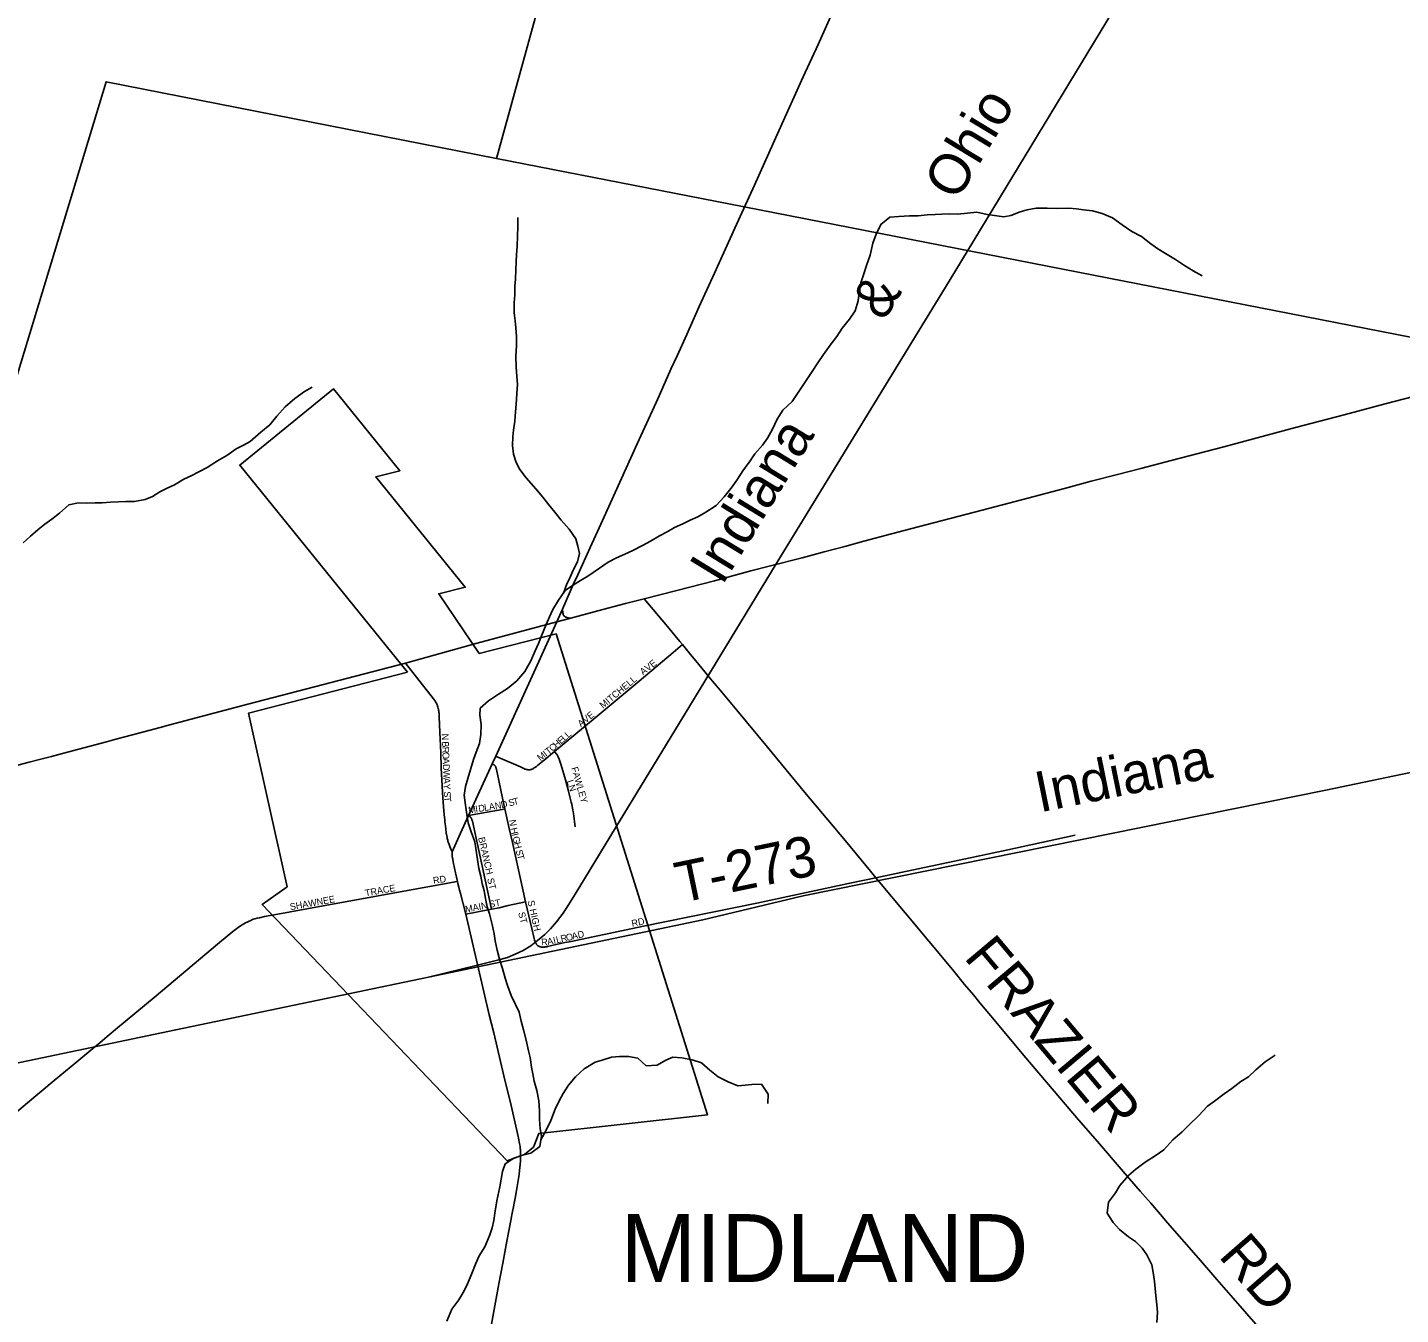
# Model space of a CAD drawing. Extents: x 1442749 to 1756758, y 235267 to 677782.
# Drawn here: x 1566168 to 1576295, y 475450 to 484946 of the extents above; entities that cross this region are included whole.
import ezdxf

# ---------------------------------------------------------------- set-up
doc = ezdxf.new("R2010")
doc.units = 0
for name, color, linetype in [('GM_X_City_Street', 7, 'Continuous'), ('GM_X_City_Street_Text', 7, 'Continuous'), ('GM_X_Corporation', 7, 'Continuous'), ('GM_X_Corporation_Text', 7, 'Continuous'), ('GM_X_County_Road', 7, 'Continuous'), ('GM_X_County_Road_Text', 7, 'Continuous'), ('GM_X_Minor_River', 7, 'Continuous'), ('GM_X_Rail_Line', 7, 'Continuous'), ('GM_X_Rail_Line_Text', 7, 'Continuous'), ('GM_X_State_Route', 7, 'Continuous'), ('GM_X_Township', 7, 'Continuous'), ('GM_X_Township_Road', 7, 'Continuous'), ('GM_X_Township_Road_Text', 7, 'Continuous'), ('GM_X_Township_Subdivision', 7, 'Continuous'), ('GM_X_Township_Subdivision_Text', 7, 'Continuous'), ('GM_X_US_Route', 7, 'Continuous')]:
    doc.layers.add(name, color=color, linetype=linetype)

msp = doc.modelspace()

# ---------------------------------------------------------------- linework, layer by layer
at = {"layer": 'GM_X_City_Street'}
for points in [[(1569300, 478865), (1569288, 478890), (1569283, 478903), (1569277, 478919), (1569273, 478930), (1569269, 478942), (1569267, 478950), (1569264, 478963), (1569263, 478969), (1569260, 478983), (1569258, 478994), (1569257, 479000), (1569256, 479013), (1569254, 479023), (1569253, 479033), (1569250, 479055), (1569247, 479085), (1569245, 479103), (1569241, 479137), (1569236, 479198), (1569231, 479262), (1569227, 479349), (1569220, 479483), (1569216, 479595), (1569210, 479746), (1569205, 479860), (1569204, 479872), (1569203, 479880), (1569203, 479886), (1569202, 479893), (1569201, 479901), (1569200, 479909), (1569199, 479917), (1569197, 479922), (1569195, 479931), (1569193, 479939), (1569191, 479944), (1569187, 479953), (1569184, 479960), (1569181, 479964), (1569177, 479971), (1569171, 479980), (1569162, 479993), (1568955, 480257)], [(1570056, 479604), (1570354, 479853)], [(1569688, 479180), (1569683, 479201), (1569644, 479390), (1569627, 479471), (1569625, 479479), (1569624, 479482), (1569623, 479486), (1569623, 479487), (1569621, 479491), (1569620, 479493), (1569619, 479496), (1569618, 479497), (1569616, 479499), (1569615, 479500), (1569613, 479502), (1569612, 479504), (1569609, 479506), (1569608, 479506), (1569605, 479508), (1569603, 479509), (1569595, 479513)], [(1569621, 479570), (1569638, 479563), (1569803, 479490), (1569828, 479479), (1569836, 479475), (1569840, 479474), (1569848, 479471), (1569853, 479471), (1569859, 479470), (1569862, 479470), (1569865, 479470), (1569867, 479470), (1569871, 479470), (1569874, 479470), (1569880, 479471), (1569883, 479472), (1569887, 479473), (1569891, 479475), (1569897, 479477), (1569901, 479480), (1569909, 479485), (1569921, 479494), (1569932, 479503), (1569978, 479539), (1570056, 479604)], [(1570206, 479049), (1570202, 479085), (1570202, 479093), (1570201, 479103), (1570200, 479109), (1570198, 479125), (1570194, 479150), (1570192, 479160), (1570190, 479175), (1570185, 479199), (1570182, 479215), (1570178, 479231), (1570174, 479250), (1570169, 479270), (1570155, 479322), (1570135, 479395), (1570103, 479503), (1570098, 479519), (1570089, 479548), (1570086, 479554), (1570085, 479558), (1570082, 479565), (1570079, 479570), (1570077, 479575), (1570076, 479576), (1570074, 479579), (1570071, 479584), (1570068, 479588), (1570056, 479604)], [(1569421, 479131), (1569669, 479177), (1569688, 479180)], [(1569591, 478441), (1569449, 479090), (1569446, 479101), (1569444, 479107), (1569440, 479113), (1569438, 479116), (1569432, 479122), (1569421, 479131)], [(1569842, 478496), (1569744, 478933), (1569721, 479035), (1569688, 479180)], [(1568228, 478443), (1569321, 478643), (1569340, 478646)], [(1569591, 478441), (1569647, 478452), (1569714, 478467), (1569842, 478496)], [(1569842, 478496), (1569887, 478299), (1569904, 478225), (1569907, 478215), (1569908, 478210), (1569911, 478202), (1569914, 478194), (1569916, 478191), (1569921, 478184), (1569923, 478181), (1569928, 478176), (1569933, 478171), (1569937, 478169), (1569943, 478166), (1569948, 478163)], [(1568015, 478404), (1568228, 478443)], [(1569400, 478403), (1569591, 478441)], [(1569948, 478163), (1569954, 478162), (1569960, 478161), (1569966, 478161), (1569973, 478161), (1569980, 478161), (1569986, 478162), (1569993, 478163), (1569998, 478164), (1570004, 478166), (1570132, 478194), (1570177, 478203), (1570327, 478235), (1570712, 478316)]]:
    msp.add_lwpolyline(points, dxfattribs=at)
at = {"layer": 'GM_X_Corporation'}
msp.add_lwpolyline([(1568970, 480189), (1567733, 481717), (1568426, 482279), (1568915, 481675), (1568737, 481630), (1569396, 480816), (1569201, 480768), (1569500, 480326), (1570066, 480472), (1571183, 476923), (1569939, 476787), (1569901, 476686), (1569833, 476632), (1569785, 476613), (1569706, 476584), (1568427, 477921), (1567898, 478475), (1568082, 478606), (1567797, 479886)], close=True, dxfattribs=at)
at = {"layer": 'GM_X_County_Road'}
for points in [[(1570998, 480393), (1570979, 480416), (1570887, 480527), (1570717, 480730)], [(1572425, 478673), (1572385, 478722), (1572316, 478805), (1572201, 478944), (1571902, 479302), (1571625, 479635), (1571399, 479908), (1571276, 480057), (1571194, 480155), (1571163, 480193), (1571120, 480247), (1571049, 480333), (1570998, 480393)], [(1575379, 475204), (1575061, 475571), (1574940, 475709), (1574805, 475865), (1574577, 476128), (1574525, 476188), (1574453, 476273), (1574375, 476361), (1574250, 476505), (1574060, 476726), (1573920, 476887), (1573741, 477097), (1573626, 477232), (1573503, 477377), (1573297, 477624), (1573192, 477750), (1573144, 477808), (1573078, 477886), (1572989, 477995), (1572641, 478414), (1572452, 478641), (1572425, 478673)]]:
    msp.add_lwpolyline(points, dxfattribs=at)
at = {"layer": 'GM_X_Minor_River'}
for points in [[(1572674, 483556), (1572738, 483555), (1572804, 483564), (1572862, 483566), (1572912, 483569), (1572968, 483570), (1573026, 483569), (1573100, 483576), (1573169, 483583), (1573246, 483566), (1573300, 483558), (1573368, 483549), (1573420, 483558), (1573489, 483585), (1573541, 483600), (1573607, 483612), (1573689, 483612), (1573768, 483611), (1573848, 483612), (1573904, 483607), (1573956, 483601), (1574023, 483592), (1574093, 483573), (1574169, 483542), (1574242, 483489), (1574312, 483440), (1574383, 483403), (1574452, 483349), (1574504, 483313), (1574560, 483278), (1574635, 483235), (1574700, 483190), (1574766, 483151), (1574831, 483114)], [(1569794, 477680), (1569767, 477738), (1569736, 477805), (1569707, 477879), (1569690, 477932), (1569671, 478002), (1569650, 478071), (1569633, 478139), (1569618, 478207), (1569611, 478260), (1569594, 478328), (1569575, 478406), (1569557, 478457), (1569546, 478519), (1569535, 478577), (1569522, 478630), (1569511, 478684), (1569497, 478740), (1569490, 478790), (1569479, 478857), (1569466, 478937), (1569439, 479012), (1569418, 479078), (1569407, 479140), (1569398, 479209), (1569389, 479283), (1569398, 479347), (1569415, 479405), (1569457, 479545), (1569476, 479598), (1569501, 479662), (1569512, 479730), (1569513, 479804), (1569504, 479871), (1569506, 479923), (1569569, 479978), (1569642, 480027), (1569707, 480070), (1569776, 480126), (1569835, 480195), (1569880, 480274), (1569911, 480348), (1569938, 480402), (1569959, 480458), (1569994, 480542), (1570019, 480597), (1570043, 480651), (1570084, 480721), (1570133, 480792), (1570188, 480828), (1570247, 480865), (1570301, 480898), (1570386, 480957), (1570451, 481000), (1570511, 481032), (1570574, 481061), (1570632, 481086), (1570705, 481123), (1570763, 481155), (1570830, 481196), (1570886, 481225), (1570939, 481256), (1571001, 481284), (1571056, 481311), (1571112, 481336), (1571171, 481369), (1571246, 481419), (1571307, 481484), (1571364, 481557), (1571405, 481613), (1571445, 481674), (1571497, 481748), (1571533, 481800), (1571590, 481863), (1571625, 481915), (1571662, 481982), (1571697, 482056), (1571740, 482123), (1571807, 482187), (1571856, 482260), (1571911, 482342), (1571956, 482407), (1571997, 482471), (1572038, 482532), (1572089, 482602), (1572138, 482667), (1572177, 482727), (1572230, 482794), (1572273, 482856), (1572294, 482928), (1572303, 482990), (1572314, 483062), (1572333, 483120), (1572356, 483190), (1572383, 483267), (1572402, 483355), (1572427, 483421), (1572461, 483493), (1572529, 483546), (1572595, 483551), (1572674, 483556)], [(1570120, 480772), (1570144, 480834), (1570169, 480886), (1570196, 480946), (1570225, 481004), (1570238, 481065), (1570228, 481118), (1570213, 481172), (1570162, 481245), (1570105, 481310), (1570058, 481369), (1570014, 481423), (1569969, 481480), (1569916, 481543), (1569845, 481624), (1569798, 481685), (1569773, 481737), (1569752, 481798), (1569746, 481862), (1569747, 481926), (1569752, 481976), (1569761, 482040), (1569768, 482110), (1569773, 482166), (1569778, 482242), (1569781, 482315), (1569776, 482371), (1569771, 482443), (1569770, 482519), (1569775, 482599), (1569774, 482667), (1569769, 482730), (1569764, 482782), (1569758, 482840), (1569758, 482914), (1569762, 482974), (1569763, 483036), (1569766, 483089), (1569769, 483157), (1569772, 483217), (1569775, 483269), (1569780, 483333), (1569781, 483407), (1569784, 483475), (1569785, 483543)], [(1566135, 481143), (1566189, 481193), (1566246, 481242), (1566297, 481281), (1566347, 481319), (1566404, 481362), (1566473, 481423), (1566545, 481438), (1566601, 481436), (1566667, 481439), (1566719, 481438), (1566779, 481443), (1566836, 481447), (1566892, 481448), (1566958, 481449), (1567036, 481464), (1567090, 481485), (1567143, 481519), (1567197, 481548), (1567252, 481571), (1567322, 481614), (1567381, 481640), (1567431, 481667), (1567492, 481700), (1567569, 481749), (1567639, 481788), (1567708, 481838), (1567761, 481865), (1567811, 481892), (1567888, 481961), (1567955, 482015), (1568008, 482078), (1568069, 482147), (1568140, 482209), (1568211, 482260), (1568267, 482293)], [(1569261, 475402), (1569298, 475489), (1569349, 475559), (1569388, 475624), (1569413, 475676), (1569446, 475752), (1569473, 475822), (1569500, 475884), (1569541, 475949), (1569579, 476039), (1569595, 476091), (1569608, 476143), (1569615, 476199), (1569630, 476289), (1569652, 476393), (1569661, 476449), (1569671, 476505), (1569690, 476561), (1569755, 476604), (1569811, 476623), (1569880, 476642), (1569946, 476689), (1569959, 476765), (1569950, 476820), (1569945, 476890), (1569944, 476952), (1569939, 477026), (1569924, 477103), (1569905, 477173), (1569896, 477225), (1569885, 477276), (1569876, 477346), (1569862, 477396), (1569846, 477475), (1569827, 477551), (1569810, 477615), (1569794, 477680)], [(1569955, 476740), (1569994, 476811), (1570027, 476883), (1570060, 476966), (1570087, 477022), (1570118, 477082), (1570157, 477142), (1570210, 477203), (1570273, 477264), (1570354, 477311), (1570406, 477327), (1570476, 477350), (1570533, 477353), (1570601, 477354), (1570669, 477341), (1570732, 477286), (1570812, 477289), (1570877, 477326), (1570927, 477348), (1570993, 477343), (1571069, 477330), (1571138, 477307), (1571200, 477254), (1571263, 477203), (1571335, 477166), (1571408, 477138), (1571460, 477142), (1571511, 477147), (1571581, 477150), (1571630, 477075), (1571627, 477007)], [(1574496, 475392), (1574501, 475467), (1574496, 475523), (1574489, 475589), (1574486, 475643), (1574481, 475693), (1574473, 475746), (1574460, 475816), (1574423, 475891), (1574390, 475941), (1574339, 475988), (1574287, 476023), (1574222, 476078), (1574175, 476129), (1574132, 476197), (1574141, 476279), (1574192, 476349), (1574225, 476403), (1574290, 476478), (1574342, 476523), (1574411, 476574), (1574484, 476622), (1574549, 476665), (1574616, 476738), (1574685, 476799), (1574736, 476849), (1574805, 476916), (1574872, 476987), (1574922, 477024), (1574995, 477078), (1575050, 477119), (1575117, 477170), (1575173, 477205), (1575228, 477255), (1575295, 477314), (1575370, 477363)]]:
    msp.add_lwpolyline(points, dxfattribs=at)
at = {"layer": 'GM_X_Rail_Line'}
for points in [[(1570505, 479040), (1570942, 479758), (1571689, 480988), (1572966, 483075), (1574359, 485376)], [(1571148, 478363), (1571889, 478539), (1575743, 479319), (1579466, 480096), (1583642, 480978), (1587511, 481783), (1590382, 482359), (1593451, 482999), (1594964, 483308), (1595339, 483357), (1595650, 483379), (1596034, 483391), (1596557, 483385), (1598434, 483400), (1602128, 483416), (1606202, 483416), (1608267, 483417), (1610514, 483462), (1613925, 483518), (1615664, 483549), (1619432, 483601)], [(1569126, 477940), (1569487, 478029), (1569565, 478047), (1569644, 478066), (1569707, 478085), (1569765, 478109), (1569823, 478136), (1569880, 478171), (1569930, 478210), (1569983, 478255), (1570025, 478295), (1570070, 478347), (1570118, 478412), (1570159, 478472), (1570207, 478552), (1570275, 478664), (1570505, 479040)], [(1569126, 477940), (1569549, 478027), (1570101, 478143), (1570831, 478296), (1571148, 478363)], [(1565077, 477094), (1567261, 477551), (1569126, 477940)]]:
    msp.add_lwpolyline(points, dxfattribs=at)
at = {"layer": 'GM_X_State_Route'}
for points in [[(1570073, 480560), (1570175, 480587), (1570374, 480641), (1570579, 480695), (1570717, 480730), (1570958, 480792), (1571234, 480864), (1571504, 480936), (1571647, 480973), (1571882, 481034), (1572043, 481078), (1572196, 481117), (1572335, 481155), (1572541, 481210), (1572738, 481261), (1573208, 481384), (1573452, 481449), (1573817, 481545), (1574013, 481598), (1574207, 481648), (1574378, 481693), (1574604, 481751), (1574991, 481853), (1575520, 481994), (1575879, 482089), (1576180, 482168), (1576456, 482241)], [(1570175, 480587), (1570157, 480590), (1570153, 480591), (1570151, 480591), (1570147, 480592), (1570145, 480593), (1570141, 480594), (1570138, 480595), (1570134, 480597), (1570131, 480600), (1570128, 480602), (1570124, 480606), (1570121, 480611), (1570119, 480615), (1570118, 480620), (1570116, 480628), (1570113, 480653)], [(1569484, 480403), (1570073, 480560)], [(1568955, 480257), (1569484, 480403)], [(1565977, 479471), (1566181, 479525), (1566257, 479545), (1566345, 479568), (1566427, 479590), (1566750, 479676), (1566802, 479690), (1567146, 479781), (1567208, 479798), (1567792, 479953), (1568955, 480257)]]:
    msp.add_lwpolyline(points, dxfattribs=at)
at = {"layer": 'GM_X_Township'}
for points in [[(1600346, 496373), (1594192, 493386), (1589677, 491347), (1589558, 491294), (1586641, 487791), (1583852, 484442), (1583514, 484036), (1582700, 483060), (1581429, 481533), (1577422, 482442), (1577047, 482527), (1571453, 483622), (1569628, 483980), (1570529, 487256), (1571154, 489524), (1571164, 489560), (1572410, 494039), (1572955, 496035), (1573762, 498986), (1574679, 502300)], [(1565725, 490836), (1570397, 489740), (1571164, 489560), (1571154, 489524), (1570529, 487256), (1569628, 483980), (1566747, 484545), (1565221, 479519)], [(1565221, 479519), (1566747, 484545), (1569628, 483980), (1571453, 483622), (1577047, 482527)]]:
    msp.add_lwpolyline(points, dxfattribs=at)
at = {"layer": 'GM_X_Township_Road'}
for points in [[(1572425, 478673), (1572609, 478712), (1573167, 478830), (1573398, 478878), (1573815, 478970), (1573895, 478986)], [(1570712, 478316), (1571548, 478486), (1572246, 478634), (1572425, 478673)], [(1565909, 476796), (1566168, 477013), (1566365, 477177), (1566532, 477314), (1566651, 477412), (1566701, 477455), (1566756, 477502), (1566831, 477565), (1567101, 477789), (1567584, 478194), (1567683, 478275), (1567732, 478312), (1567764, 478333), (1567776, 478340), (1567792, 478348), (1567803, 478353), (1567814, 478358), (1567823, 478362), (1567833, 478366), (1567845, 478370), (1567861, 478374), (1567880, 478378), (1567917, 478386), (1568015, 478404)]]:
    msp.add_lwpolyline(points, dxfattribs=at)
at = {"layer": 'GM_X_Township_Subdivision'}
for points in [[(1570678, 480122), (1570930, 480335), (1570998, 480393)], [(1570354, 479853), (1570678, 480122)]]:
    msp.add_lwpolyline(points, dxfattribs=at)
at = {"layer": 'GM_X_US_Route'}
for points in [[(1570384, 481254), (1570420, 481336), (1570664, 481874), (1570804, 482180), (1570837, 482251), (1570914, 482424), (1570959, 482522), (1571030, 482681), (1571122, 482887), (1571234, 483132), (1571385, 483464), (1571529, 483783), (1571710, 484184), (1571890, 484582), (1571999, 484821), (1572122, 485096)], [(1570073, 480560), (1570113, 480653), (1570170, 480784), (1570196, 480841), (1570227, 480908), (1570318, 481108), (1570384, 481254)], [(1569794, 476484), (1569797, 476512), (1569800, 476535), (1569804, 476583), (1569804, 476604), (1569805, 476623), (1569804, 476645), (1569804, 476654), (1569803, 476660), (1569803, 476668), (1569802, 476675), (1569801, 476688), (1569798, 476703), (1569795, 476721), (1569792, 476737), (1569789, 476754), (1569787, 476763), (1569782, 476785), (1569735, 476992), (1569682, 477212), (1569607, 477528), (1569574, 477661), (1569400, 478403), (1569361, 478557), (1569355, 478582), (1569350, 478604), (1569343, 478630), (1569340, 478646), (1569325, 478709), (1569311, 478778), (1569305, 478804), (1569304, 478813), (1569303, 478817), (1569302, 478822), (1569301, 478826), (1569301, 478834), (1569300, 478842), (1569300, 478850), (1569299, 478859), (1569300, 478865), (1569362, 479001), (1569421, 479131), (1569570, 479458), (1569595, 479513), (1569621, 479570), (1570073, 480560)], [(1569580, 475326), (1569645, 475678), (1569673, 475829), (1569704, 475991), (1569733, 476144), (1569741, 476187), (1569746, 476211), (1569753, 476246), (1569757, 476272), (1569764, 476310), (1569771, 476351), (1569794, 476484)]]:
    msp.add_lwpolyline(points, dxfattribs=at)

# ---------------------------------------------------------------- texts
at = {"layer": 'GM_X_City_Street_Text'}
for s, rotation, p in [('AVE', 39.2926, (1570250, 479782)), ('N', 272.1858, (1569223, 479735)), ('E', 41.181, (1570103, 479655)), ('L', 41.1911, (1570130, 479678)), ('L', 41.1911, (1570156, 479701)), ('B', 272.1858, (1569225, 479678)), ('R', 272.1737, (1569226, 479638)), ('I', 38.09, (1569993, 479564)), ('T', 38.0667, (1570010, 479577)), ('C', 39.8204, (1570039, 479600)), ('H', 41.1297, (1570070, 479626)), ('O', 272.1905, (1569228, 479599)), ('A', 272.1858, (1569229, 479555)), ('D', 272.1858, (1569231, 479511)), ('M', 38.0795, (1569951, 479531)), ('W', 272.1865, (1569233, 479467)), ('A', 272.1749, (1569235, 479410)), ('FAWLEY', 285.9462, (1570178, 479483)), ('Y', 272.1905, (1569237, 479366)), ('S', 272.1858, (1569239, 479309)), ('LN', 288.435, (1570144, 479385)), ('T', 275.6893, (1569240, 479270)), ('I', 9.1317, (1569475, 479154)), ('D', 9.1601, (1569497, 479158)), ('L', 9.154, (1569540, 479165)), ('A', 9.1778, (1569575, 479170)), ('N', 9.6017, (1569619, 479177)), ('D', 12.9241, (1569665, 479185)), ('S', 14.0197, (1569722, 479199)), ('T', 14.0535, (1569756, 479207)), ('M', 9.1644, (1569423, 479146)), ('N', 278.3125, (1569720, 479098)), ('H', 282.7139, (1569729, 479037)), ('BRANCH', 283.0699, (1569491, 478967)), ('I', 283.7697, (1569739, 478994)), ('G', 283.7762, (1569744, 478972)), ('H', 283.7818, (1569755, 478929)), ('S', 283.7778, (1569768, 478874)), ('T', 283.7778, (1569777, 478840)), ('TRACE', 10.3069, (1568662, 478534)), ('RD', 8.9794, (1569163, 478627)), ('ST', 284.033, (1569557, 478664)), ('SHAWNEE', 10.1549, (1568107, 478433)), ('MAIN', 11.0037, (1569401, 478415)), ('ST', 10.6279, (1569577, 478451)), ('S HIGH', 282.5296, (1569856, 478500)), ('ST', 284.931, (1569786, 478413)), ('RD', 11.8817, (1570628, 478310)), ('R', 1.7247, (1569957, 478173)), ('A', 10.476, (1570005, 478176)), ('I', 12.8394, (1570051, 478184)), ('L', 12.8103, (1570072, 478189)), ('R', 12.808, (1570106, 478197)), ('O', 12.8038, (1570145, 478205)), ('A', 12.7958, (1570188, 478215)), ('D', 12.8062, (1570231, 478225))]:
    msp.add_text(s, height=50, rotation=rotation, dxfattribs=at).set_placement(p)
at = {"layer": 'GM_X_Corporation_Text'}
msp.add_text('MIDLAND', height=500, rotation=0, dxfattribs=at).set_placement((1570541, 475691))
at = {"layer": 'GM_X_County_Road_Text'}
for s, rotation, p in [('FRAZIER', 310.0738, (1573068, 478083)), ('RD', 311.1409, (1574945, 475880))]:
    msp.add_text(s, height=300, rotation=rotation, dxfattribs=at).set_placement(p)
at = {"layer": 'GM_X_Rail_Line_Text'}
for s, rotation, p in [('Ohio', 58.8149, (1573020, 483656)), ('&', 58.695, (1572484, 482772)), ('Indiana', 58.5053, (1571292, 480823)), ('Indiana', 11.4447, (1573633, 479154))]:
    msp.add_text(s, height=299, rotation=rotation, dxfattribs=at).set_placement(p)
at = {"layer": 'GM_X_Township_Road_Text'}
msp.add_text('T-273', height=300, rotation=11.7717, dxfattribs=at).set_placement((1570981, 478485))
at = {"layer": 'GM_X_Township_Subdivision_Text'}
for s, rotation, p in [('AVE', 38.0427, (1570708, 480165)), ('MITCHELL', 39.805, (1570413, 479918))]:
    msp.add_text(s, height=50, rotation=rotation, dxfattribs=at).set_placement(p)

doc.saveas('drawing.dxf')
